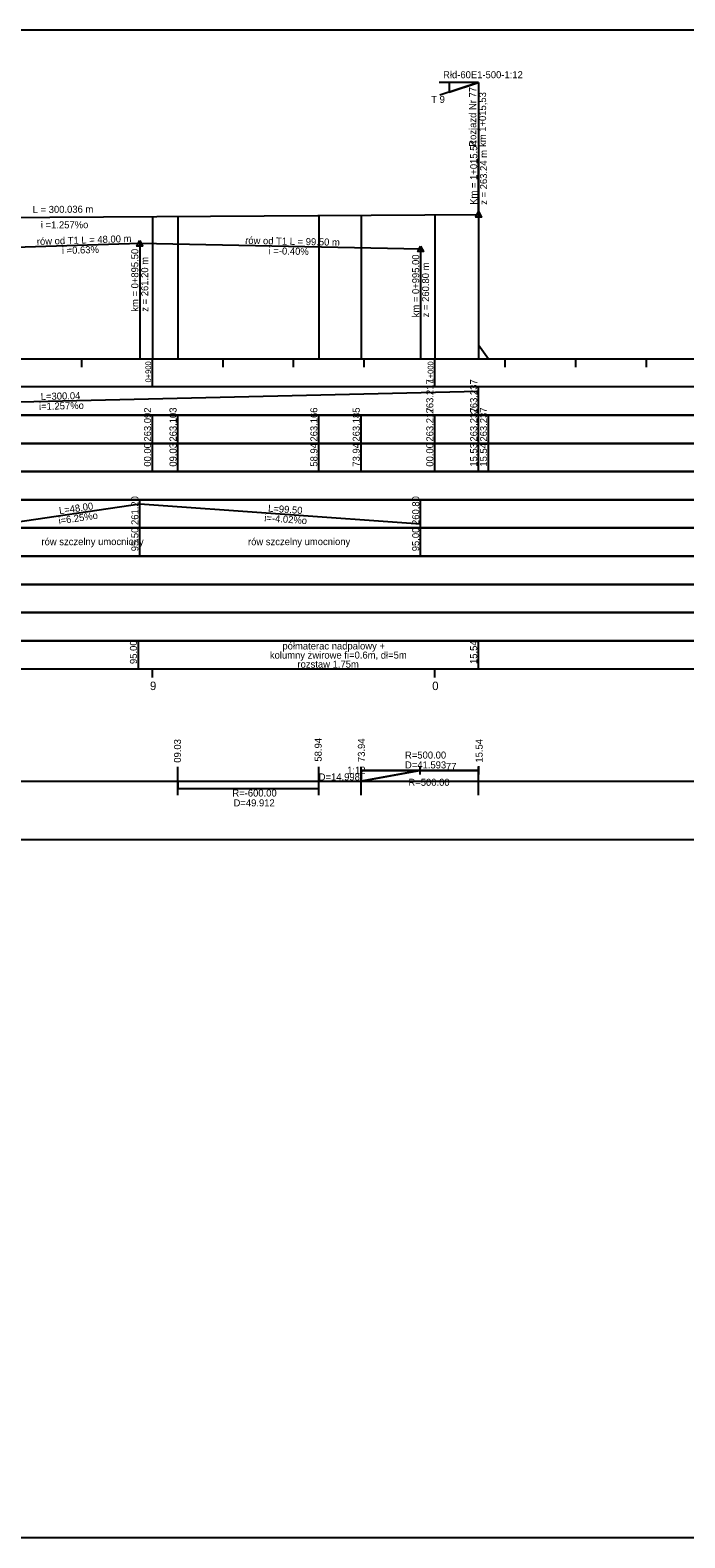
# Model space of a CAD drawing. Extents: x 6445630 to 6518227, y 5499240 to 5511716.
# Drawn here: x 6453188 to 6453420, y 5502724 to 5503258 of the extents above; entities that cross this region are included whole.
import ezdxf

# ---------------------------------------------------------------- set-up
doc = ezdxf.new("R2010")
doc.units = 0
for name, color, linetype in [('TOR_PROF-opisy pomocnicze', 7, 'Continuous'), ('TOR_PROF-pomoc', 7, 'Continuous'), ('TOR_PROF-rowy otwarte', 7, 'Continuous'), ('TOR_PROF-rozjazdy', 7, 'Continuous'), ('TOR_PROF-tabelka-geometria T1', 7, 'Continuous'), ('TOR_PROF-tabelka-kilometracja', 7, 'Continuous'), ('TOR_PROF-tabelka-odleglosci T1', 7, 'Continuous'), ('TOR_PROF-tabelka-pochylenia proj T1', 7, 'Continuous'), ('TOR_PROF-tabelka-rodzaj rowu T1', 7, 'Continuous'), ('TOR_PROF-tabelka-rowyT1', 7, 'Continuous'), ('TOR_PROF-tabelka-rurociagi T1', 7, 'Continuous'), ('TOR_PROF-tabelka-rzedne istn T1', 7, 'Continuous'), ('TOR_PROF-tabelka-rzedne proj T1', 7, 'Continuous'), ('TOR_PROF-tabelka-warstwa ochronna T1', 7, 'Continuous'), ('TOR_PROF-tor projektowany', 7, 'Continuous'), ('TOR_PROF-uklad odniesienia', 7, 'Continuous'), ('TOR_PROF-warstwa ochronna', 7, 'Continuous'), ('TOR_RAMKI-MASKA WYCIECIA', 7, 'Continuous')]:
    doc.layers.add(name, color=color, linetype=linetype)

msp = doc.modelspace()

# ---------------------------------------------------------------- linework, layer by layer
at = {"layer": 'TOR_PROF-opisy pomocnicze'}
for p, q in [((6453346.75, 5503192.98), (6453346.75, 5503212.98)), ((6453226.71, 5503182.8), (6453226.71, 5503157.6)), ((6453326.21, 5503180.8), (6453326.21, 5503155.6))]:
    msp.add_line(p, q, dxfattribs=at)
for points in [[(6453346.75, 5503193.98), (6453347.75, 5503191.98), (6453345.75, 5503191.98)], [(6453226.71, 5503183.8), (6453227.71, 5503181.8), (6453225.71, 5503181.8)], [(6453326.21, 5503181.8), (6453327.21, 5503179.8), (6453325.21, 5503179.8)]]:
    msp.add_lwpolyline(points, close=True, dxfattribs=at)
at = {"layer": 'TOR_PROF-pomoc'}
msp.add_line((6458926.31, 5502723.63), (6445630.45, 5502723.63), dxfattribs=at)
at = {"layer": 'TOR_PROF-rowy otwarte'}
for p, q in [((6453178.71, 5503181.3), (6453226.71, 5503182.8)), ((6453226.71, 5503182.8), (6453326.21, 5503180.8))]:
    msp.add_line(p, q, dxfattribs=at)
for points in [[(6453226.71, 5503182.8), (6453226.71, 5503146.8), (6453226.71, 5503141.8), (6453226.71, 5503141.8)], [(6453326.21, 5503180.8), (6453326.21, 5503146.8), (6453326.21, 5503141.8), (6453326.21, 5503141.8)]]:
    msp.add_lwpolyline(points, dxfattribs=at)
at = {"layer": 'TOR_PROF-rozjazdy'}
for p, q in [((6453346.74, 5503239.84), (6453332.82, 5503239.84)), ((6453346.74, 5503239.84), (6453332.82, 5503239.84)), ((6453346.74, 5503239.84), (6453332.82, 5503239.84)), ((6453346.74, 5503239.84), (6453332.82, 5503239.84)), ((6453346.74, 5503239.84), (6453332.82, 5503239.84)), ((6453346.74, 5503239.84), (6453332.82, 5503239.84)), ((6453346.74, 5503239.84), (6453332.82, 5503239.84)), ((6453346.74, 5503239.84), (6453332.82, 5503239.84)), ((6453346.74, 5503239.84), (6453332.96, 5503235.26)), ((6453346.75, 5502997.32), (6453346.75, 5502994.35)), ((6453305.16, 5502995.83), (6453325.95, 5502995.83))]:
    msp.add_line(p, q, dxfattribs=at)
for points in [[(6453346.74, 5503239.84), (6453336.34, 5503239.84), (6453336.34, 5503236.38), (6453346.74, 5503239.84)], [(6453346.74, 5503239.84), (6453346.75, 5503146.8), (6453346.75, 5503141.8), (6453346.75, 5503141.8)], [(6453346.75, 5502995.83), (6453325.95, 5502995.83), (6453305.16, 5502995.83), (6453305.16, 5502992.04), (6453325.95, 5502995.83)], [(6453325.95, 5502995.83), (6453305.16, 5502992.04), (6453305.16, 5502995.83)]]:
    msp.add_lwpolyline(points, dxfattribs=at)
at = {"layer": 'TOR_PROF-tabelka-geometria T1'}
msp.add_line((6453325.95, 5502997.32), (6453325.95, 5502994.35), dxfattribs=at)
for points in [[(6453240.24, 5502987.04), (6453240.24, 5502997.04)], [(6453290.15, 5502987.04), (6453290.15, 5502997.04)], [(6453305.15, 5502987.04), (6453305.15, 5502997.04)], [(6453346.75, 5502987.04), (6453346.75, 5502997.04)], [(6452331.21, 5502995.86), (6452373.11, 5502995.85), (6452373.12, 5502992.04), (6452401.5, 5502992.04), (6452401.5, 5502989.37), (6452500.77, 5502989.37), (6452500.77, 5502989.37), (6452530.77, 5502992.04), (6452530.77, 5502992.04), (6452693.49, 5502992.04), (6452693.49, 5502989.37), (6452776.76, 5502989.37), (6452776.76, 5502992.04), (6452858.47, 5502992.04), (6452858.47, 5502994.71), (6452960.76, 5502994.71), (6452960.76, 5502992.04), (6453240.24, 5502992.04), (6453240.24, 5502989.37), (6453290.15, 5502989.37), (6453290.15, 5502992.04), (6453305.15, 5502992.04), (6453305.16, 5502995.83), (6453346.75, 5502995.83)], [(6452331.21, 5502992.04), (6453431.21, 5502992.04)]]:
    msp.add_lwpolyline(points, dxfattribs=at)
at = {"layer": 'TOR_PROF-tabelka-kilometracja'}
for p, q in [((6453226.21, 5503031.8), (6453226.21, 5503041.8)), ((6453346.75, 5503031.8), (6453346.75, 5503041.8))]:
    msp.add_line(p, q, dxfattribs=at)
for points in [[(6453231.21, 5503028.8), (6453231.21, 5503031.8)], [(6453331.21, 5503028.8), (6453331.21, 5503031.8)], [(6453331.21, 5503028.8), (6453331.21, 5503031.8)]]:
    msp.add_lwpolyline(points, dxfattribs=at)
at = {"layer": 'TOR_PROF-tabelka-odleglosci T1'}
msp.add_lwpolyline([(6452331.21, 5503101.8), (6453431.21, 5503101.8), (6453431.21, 5503111.8), (6452331.21, 5503111.8)], close=True, dxfattribs=at)
for points in [[(6453231.21, 5503101.8), (6453231.21, 5503111.8)], [(6453240.24, 5503101.8), (6453240.24, 5503111.8)], [(6453290.15, 5503101.8), (6453290.15, 5503111.8)], [(6453305.15, 5503101.8), (6453305.15, 5503111.8)], [(6453331.21, 5503101.8), (6453331.21, 5503111.8)], [(6453346.75, 5503101.8), (6453346.75, 5503111.8)], [(6453350.25, 5503101.8), (6453350.25, 5503111.8)]]:
    msp.add_lwpolyline(points, dxfattribs=at)
at = {"layer": 'TOR_PROF-tabelka-pochylenia proj T1'}
msp.add_lwpolyline([(6452331.21, 5503121.8), (6453431.21, 5503121.8), (6453431.21, 5503131.8), (6452331.21, 5503131.8)], close=True, dxfattribs=at)
for points in [[(6453046.71, 5503123.3), (6453346.75, 5503130.3)], [(6453346.75, 5503121.8), (6453346.75, 5503131.8)]]:
    msp.add_lwpolyline(points, dxfattribs=at)
at = {"layer": 'TOR_PROF-tabelka-rodzaj rowu T1'}
for points in [[(6452331.21, 5503071.8), (6453431.21, 5503071.8), (6453431.21, 5503081.8), (6452331.21, 5503081.8)], [(6452331.21, 5503051.8), (6453431.21, 5503051.8), (6453431.21, 5503061.8), (6452331.21, 5503061.8)]]:
    msp.add_lwpolyline(points, close=True, dxfattribs=at)
for points in [[(6453226.71, 5503071.8), (6453226.71, 5503081.8)], [(6453326.21, 5503071.8), (6453326.21, 5503081.8)]]:
    msp.add_lwpolyline(points, dxfattribs=at)
at = {"layer": 'TOR_PROF-tabelka-rowyT1'}
msp.add_lwpolyline([(6452331.21, 5503081.8), (6453431.21, 5503081.8), (6453431.21, 5503091.8), (6452331.21, 5503091.8)], close=True, dxfattribs=at)
for points in [[(6453178.71, 5503083.3), (6453226.71, 5503090.3)], [(6453226.71, 5503081.8), (6453226.71, 5503091.8)], [(6453226.71, 5503090.3), (6453326.21, 5503083.3)], [(6453326.21, 5503081.8), (6453326.21, 5503091.8)]]:
    msp.add_lwpolyline(points, dxfattribs=at)
at = {"layer": 'TOR_PROF-tabelka-rurociagi T1'}
msp.add_lwpolyline([(6452331.21, 5503061.8), (6453431.21, 5503061.8), (6453431.21, 5503071.8), (6452331.21, 5503071.8)], close=True, dxfattribs=at)
at = {"layer": 'TOR_PROF-tabelka-rzedne istn T1'}
msp.add_lwpolyline([(6452331.21, 5503091.8), (6453431.21, 5503091.8), (6453431.21, 5503101.8), (6452331.21, 5503101.8)], close=True, dxfattribs=at)
at = {"layer": 'TOR_PROF-tabelka-rzedne proj T1'}
msp.add_lwpolyline([(6452331.21, 5503111.8), (6453431.21, 5503111.8), (6453431.21, 5503121.8), (6452331.21, 5503121.8)], close=True, dxfattribs=at)
for points in [[(6453231.21, 5503111.8), (6453231.21, 5503121.8)], [(6453240.24, 5503111.8), (6453240.24, 5503121.8)], [(6453290.15, 5503111.8), (6453290.15, 5503121.8)], [(6453305.15, 5503111.8), (6453305.15, 5503121.8)], [(6453331.21, 5503111.8), (6453331.21, 5503121.8)], [(6453346.75, 5503111.8), (6453346.75, 5503121.8)], [(6453350.25, 5503111.8), (6453350.25, 5503121.8)]]:
    msp.add_lwpolyline(points, dxfattribs=at)
at = {"layer": 'TOR_PROF-tabelka-warstwa ochronna T1'}
msp.add_lwpolyline([(6452331.21, 5503041.8), (6453431.21, 5503041.8), (6453431.21, 5503051.8), (6452331.21, 5503051.8)], close=True, dxfattribs=at)
at = {"layer": 'TOR_PROF-tor projektowany'}
msp.add_line((6453046.71, 5503191.1), (6453346.75, 5503192.98), dxfattribs=at)
for points in [[(6453231.21, 5503192.26), (6453231.21, 5503146.8), (6453231.21, 5503141.8), (6453231.21, 5503141.8)], [(6453231.21, 5503192.26), (6453231.21, 5503146.8), (6453231.21, 5503141.8), (6453231.21, 5503141.8)], [(6453240.24, 5503192.31), (6453240.24, 5503146.8), (6453240.24, 5503141.8), (6453240.24, 5503141.8)], [(6453240.24, 5503192.31), (6453240.24, 5503146.8), (6453240.24, 5503141.8), (6453240.24, 5503141.8)], [(6453290.15, 5503192.63), (6453290.15, 5503146.8), (6453290.15, 5503141.8), (6453290.15, 5503141.8)], [(6453290.15, 5503192.63), (6453290.15, 5503146.8), (6453290.15, 5503141.8), (6453290.15, 5503141.8)], [(6453305.15, 5503192.72), (6453305.15, 5503146.8), (6453305.15, 5503141.8), (6453305.15, 5503141.8)], [(6453305.15, 5503192.72), (6453305.15, 5503146.8), (6453305.15, 5503141.8), (6453305.15, 5503141.8)], [(6453331.21, 5503192.88), (6453331.21, 5503146.8), (6453331.21, 5503141.8), (6453331.21, 5503141.8)], [(6453346.75, 5503192.98), (6453346.75, 5503146.8), (6453346.75, 5503141.8), (6453346.75, 5503141.8)], [(6453346.75, 5503192.98), (6453346.75, 5503146.8), (6453346.75, 5503141.8), (6453346.75, 5503141.8)], [(6453346.75, 5503192.98), (6453346.75, 5503146.8), (6453350.25, 5503141.8), (6453350.25, 5503141.8)], [(6453346.75, 5503192.98), (6453346.75, 5503146.8), (6453346.75, 5503141.8), (6453346.75, 5503141.8)], [(6453346.75, 5503192.98), (6453346.75, 5503146.8), (6453346.75, 5503141.8), (6453346.75, 5503141.8)], [(6453346.75, 5503192.98), (6453346.75, 5503146.8), (6453350.25, 5503141.8), (6453350.25, 5503141.8)]]:
    msp.add_lwpolyline(points, dxfattribs=at)
at = {"layer": 'TOR_PROF-uklad odniesienia'}
for p, q in [((6452331.21, 5503141.8), (6453431.21, 5503141.8)), ((6453206.21, 5503138.8), (6453206.21, 5503141.8)), ((6453231.21, 5503131.8), (6453231.21, 5503141.8)), ((6453256.21, 5503138.8), (6453256.21, 5503141.8)), ((6453281.21, 5503138.8), (6453281.21, 5503141.8)), ((6453306.21, 5503138.8), (6453306.21, 5503141.8)), ((6453331.21, 5503131.8), (6453331.21, 5503141.8)), ((6453356.21, 5503138.8), (6453356.21, 5503141.8)), ((6453381.21, 5503138.8), (6453381.21, 5503141.8)), ((6453406.21, 5503138.8), (6453406.21, 5503141.8))]:
    msp.add_line(p, q, dxfattribs=at)
at = {"layer": 'TOR_PROF-warstwa ochronna'}
msp.add_lwpolyline([(6452331.21, 5503031.8), (6453431.21, 5503031.8), (6453431.21, 5503041.8), (6452331.21, 5503041.8)], close=True, dxfattribs=at)
at = {"layer": 'TOR_RAMKI-MASKA WYCIECIA'}
msp.add_lwpolyline([(6452264.03, 5502971.35), (6453454.03, 5502971.35), (6453454.03, 5503258.35), (6452264.03, 5503258.35)], close=True, dxfattribs=at)

# ---------------------------------------------------------------- texts
at = {"layer": 'TOR_PROF-opisy pomocnicze'}
for s, rotation, p in [('Km = 1+015.54', 90, (6453346.25, 5503196.42)), ('z = 263.24 m', 90, (6453349.75, 5503196.42)), ('L = 300.036 m', 0.36, (6453188.78, 5503193.49)), ('  i =1.257%o', 0.36, (6453189.81, 5503188)), ('rów od T1 L = 48.00 m', 1.7899, (6453190.26, 5503182.16)), ('rów od T1 L = 99.50 m', 358.8485, (6453264.03, 5503182.55)), ('  i =0.63%', 1.7899, (6453197.3, 5503178.88)), ('km = 0+895.50', 90, (6453226.21, 5503158.5)), ('  i =-0.40%', 358.8485, (6453270.48, 5503178.92)), ('km = 0+995.00', 90, (6453325.71, 5503156.5)), ('z = 261.20 m', 90, (6453229.71, 5503158.5)), ('z = 260.80 m', 90, (6453329.21, 5503156.5)), ('09.03', 90, (6453241.32, 5502998.54)), ('73.94', 90, (6453306.47, 5502998.77)), ('15.54', 90, (6453348.19, 5502998.59))]:
    msp.add_text(s, height=2.5, rotation=rotation, dxfattribs=at).set_placement(p)
at = {"layer": 'TOR_PROF-rozjazdy'}
for s, p in [('Rłd-60E1-500-1:12', (6453334.17, 5503241.3)), ('T 9', (6453329.97, 5503232.54)), ('1:12', (6453300.18, 5502994.62)), ('77', (6453335.2, 5502995.97)), ('R=500.00', (6453321.89, 5502990.35))]:
    msp.add_text(s, height=2.5, dxfattribs=at).set_placement(p)
for s, p in [('Rozjazd Nr 77', (6453345.9, 5503217.01)), ('km 1+015,53', (6453349.41, 5503216.94))]:
    msp.add_text(s, height=2.5, rotation=90, dxfattribs=at).set_placement(p)
at = {"layer": 'TOR_PROF-tabelka-geometria T1'}
for s, p in [('R=500.00', (6453320.67, 5503000.01)), ('D=41.593', (6453320.67, 5502996.51)), ('D=14.998', (6453290.1, 5502992.25)), ('R=-600.00', (6453259.51, 5502986.55)), ('D=49.912', (6453259.93, 5502983.05))]:
    msp.add_text(s, height=2.5, dxfattribs=at).set_placement(p)
at = {"layer": 'TOR_PROF-tabelka-kilometracja'}
for s, p in [('9', (6453230.32, 5503024.3)), ('0', (6453330.32, 5503024.3))]:
    msp.add_text(s, height=3, dxfattribs=at).set_placement(p)
at = {"layer": 'TOR_PROF-tabelka-odleglosci T1'}
for s, p in [('00.00', (6453230.71, 5503103.54)), ('09.03', (6453239.74, 5503103.54)), ('58.94', (6453289.65, 5503103.54)), ('73.94', (6453304.65, 5503103.54)), ('00.00', (6453330.71, 5503103.54)), ('15.53', (6453346.25, 5503103.54)), ('15.54', (6453349.75, 5503103.54)), ('58.94', (6453291.16, 5502998.95))]:
    msp.add_text(s, height=2.5, rotation=90, dxfattribs=at).set_placement(p)
at = {"layer": 'TOR_PROF-tabelka-pochylenia proj T1'}
for s, rotation, p in [('L=300.04', 1.3365, (6453191.65, 5503127.18)), ('263.217', 90, (6453330.71, 5503122.43)), ('263.237', 90, (6453346.25, 5503122.43)), ('i=1.257%o', 1.3365, (6453191.03, 5503123.66))]:
    msp.add_text(s, height=2.5, rotation=rotation, dxfattribs=at).set_placement(p)
at = {"layer": 'TOR_PROF-tabelka-rodzaj rowu T1'}
for s, p in [('95.50', (6453226.21, 5503073.54)), ('95.00', (6453325.71, 5503073.54))]:
    msp.add_text(s, height=2.5, rotation=90, dxfattribs=at).set_placement(p)
at = {"layer": 'TOR_PROF-tabelka-rowyT1'}
for s, rotation, p in [('261.20', 90, (6453226.21, 5503082.86)), ('260.80', 90, (6453325.71, 5503082.86)), ('i=6.25%o', 8.2971, (6453198.1, 5503083.09)), ('L=48.00', 8.2971, (6453198.29, 5503086.66)), ('L=99.50', 355.9758, (6453272.11, 5503087.6)), ('i=-4.02%o', 355.9758, (6453270.76, 5503084.19)), ('rów szczelny umocniony', 0.087, (6453191.87, 5503075.68)), ('rów szczelny umocniony', 0.087, (6453265.05, 5503075.68))]:
    msp.add_text(s, height=2.5, rotation=rotation, dxfattribs=at).set_placement(p)
at = {"layer": 'TOR_PROF-tabelka-rzedne proj T1'}
for s, p in [('263.092', (6453230.71, 5503112.44)), ('263.103', (6453239.74, 5503112.43)), ('263.166', (6453289.65, 5503112.43)), ('263.185', (6453304.65, 5503112.43)), ('263.217', (6453330.71, 5503112.43)), ('263.237', (6453346.25, 5503112.43)), ('263.237', (6453349.75, 5503112.43))]:
    msp.add_text(s, height=2.5, rotation=90, dxfattribs=at).set_placement(p)
at = {"layer": 'TOR_PROF-uklad odniesienia'}
for s, p in [('0+900', (6453230.71, 5503133.4)), ('1+000', (6453330.71, 5503133.4))]:
    msp.add_text(s, height=2, rotation=90, dxfattribs=at).set_placement(p)
at = {"layer": 'TOR_PROF-warstwa ochronna'}
for s, p in [('95.00', (6453225.71, 5503033.54)), ('15.54', (6453346.25, 5503033.55))]:
    msp.add_text(s, height=2.5, rotation=90, dxfattribs=at).set_placement(p)
for s, p in [('półmaterac nadpalowy + ', (6453277.24, 5503038.71)), ('kolumny żwirowe fi=0.6m, dł=5m', (6453272.8, 5503035.47)), ('rozstaw 1.75m', (6453282.58, 5503032.23))]:
    msp.add_text(s, height=2.5, dxfattribs=at).set_placement(p)

doc.saveas('drawing.dxf')
